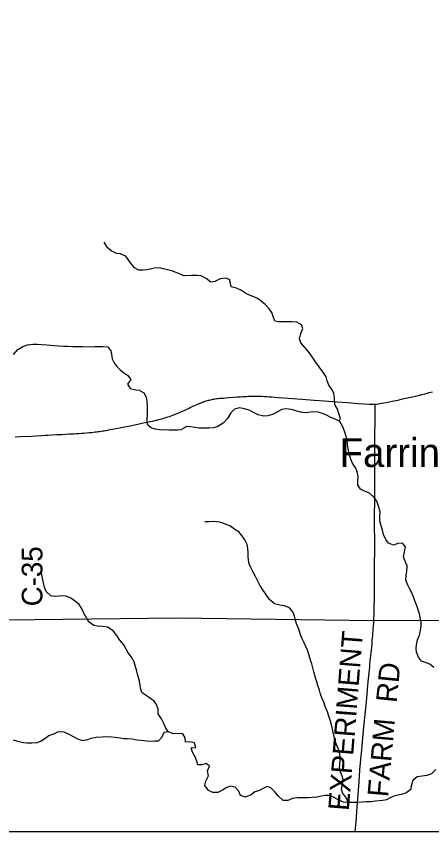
# Model space of a CAD drawing. Extents: x -87 to 2145, y -2128 to 440.
# Drawn here: x 162.8 to 192.9, y -1245.2 to -1186.1 of the extents above; entities that cross this region are included whole.
import ezdxf

# ---------------------------------------------------------------- set-up
doc = ezdxf.new("R2010")
doc.units = 0
for name, color, linetype in [('GM_X_County_Road', 7, 'Continuous'), ('GM_X_County_Road_Text', 7, 'Continuous'), ('GM_X_Minor_River', 7, 'Continuous'), ('GM_X_Township', 7, 'Continuous'), ('GM_X_Township_Text', 7, 'Continuous'), ('GM_X_Unincorporated_Text', 7, 'Continuous'), ('SC_Scratch1', 7, 'Continuous')]:
    doc.layers.add(name, color=color, linetype=linetype)

msp = doc.modelspace()

# ---------------------------------------------------------------- linework, layer by layer
at = {"layer": 'GM_X_County_Road'}
for points in [[(162.673, -1216.575), (163.066, -1216.557), (163.875, -1216.513), (164.595, -1216.474), (164.834, -1216.461), (165.055, -1216.448), (165.329, -1216.432), (165.726, -1216.411), (166.058, -1216.393), (166.333, -1216.38), (166.587, -1216.365), (166.789, -1216.354), (166.965, -1216.344), (167.136, -1216.333), (167.297, -1216.322), (167.49, -1216.311), (167.675, -1216.298), (167.865, -1216.283), (168.056, -1216.268), (168.215, -1216.252), (168.356, -1216.237), (168.493, -1216.222), (168.601, -1216.209), (168.71, -1216.194), (168.82, -1216.176), (168.925, -1216.161), (169.035, -1216.144), (169.139, -1216.127), (169.25, -1216.107), (169.402, -1216.081), (169.569, -1216.051), (169.753, -1216.016), (169.953, -1215.979), (170.161, -1215.939), (170.376, -1215.899), (170.622, -1215.851), (170.902, -1215.795), (171.138, -1215.747), (171.349, -1215.703), (171.592, -1215.651), (171.872, -1215.593), (172.119, -1215.541), (172.314, -1215.499), (172.47, -1215.467), (172.648, -1215.428), (172.805, -1215.393), (172.941, -1215.36), (173.076, -1215.328), (173.208, -1215.293), (173.315, -1215.265), (173.41, -1215.239), (173.538, -1215.202), (173.647, -1215.17), (173.766, -1215.13), (173.874, -1215.094), (173.992, -1215.052), (174.107, -1215.009), (174.196, -1214.974), (174.285, -1214.939), (174.367, -1214.907), (174.486, -1214.856), (174.599, -1214.807), (174.708, -1214.759), (174.829, -1214.705), (174.981, -1214.636), (175.124, -1214.571), (175.257, -1214.51), (175.385, -1214.451), (175.53, -1214.384), (175.682, -1214.314), (175.806, -1214.258), (175.93, -1214.202), (176.023, -1214.16), (176.09, -1214.132), (176.149, -1214.108), (176.227, -1214.078), (176.296, -1214.052), (176.377, -1214.024), (176.455, -1213.998), (176.544, -1213.969), (176.626, -1213.946), (176.706, -1213.924), (176.78, -1213.904), (176.856, -1213.887), (176.945, -1213.867), (177.03, -1213.85), (177.11, -1213.835), (177.193, -1213.822), (177.303, -1213.807), (177.418, -1213.794), (177.52, -1213.783), (177.633, -1213.772), (177.783, -1213.759), (177.97, -1213.744), (178.154, -1213.729), (178.493, -1213.703), (178.792, -1213.681), (179.022, -1213.666), (179.205, -1213.654), (179.345, -1213.648), (179.476, -1213.642), (179.598, -1213.636), (179.773, -1213.631), (179.929, -1213.627), (180.077, -1213.624), (180.198, -1213.622), (180.313, -1213.624), (180.433, -1213.626), (180.574, -1213.631), (180.744, -1213.639), (180.925, -1213.65), (181.112, -1213.663), (181.283, -1213.676), (181.79, -1213.714), (182.477, -1213.771), (183.482, -1213.848), (184.374, -1213.916), (185.11, -1213.973), (186.01, -1214.04), (186.762, -1214.096), (187.564, -1214.152), (188.358, -1214.204), (188.51, -1214.208), (188.614, -1214.209), (188.686, -1214.208), (188.759, -1214.204), (188.787, -1214.202)], [(188.787, -1214.202), (188.877, -1214.195), (189.026, -1214.179), (189.141, -1214.162), (189.27, -1214.143), (189.423, -1214.117), (189.593, -1214.084), (189.803, -1214.041), (190.036, -1213.991), (190.305, -1213.935), (190.53, -1213.885), (190.784, -1213.828), (191.144, -1213.746), (191.492, -1213.668), (191.715, -1213.616), (191.917, -1213.568), (192.182, -1213.503), (192.397, -1213.451), (192.557, -1213.41), (192.714, -1213.368), (192.95, -1213.303)], [(188.692, -1229.913), (188.704, -1229.714), (188.71, -1229.562), (188.728, -1228.988), (188.739, -1228.233), (188.741, -1227.347), (188.746, -1226.216), (188.756, -1224.363), (188.755, -1222.739), (188.762, -1220.712), (188.765, -1219.951), (188.769, -1219.131), (188.779, -1216.736), (188.788, -1215.087), (188.787, -1214.202)], [(187.347, -1245.188), (187.428, -1244.2), (187.459, -1243.709), (187.532, -1242.777), (187.626, -1241.568), (187.658, -1241.094), (187.709, -1240.44), (187.801, -1239.491), (187.877, -1238.677), (187.979, -1237.599), (188.083, -1236.489), (188.181, -1235.51), (188.269, -1234.579), (188.359, -1233.64), (188.377, -1233.452), (188.395, -1233.271), (188.415, -1233.074), (188.44, -1232.833), (188.461, -1232.605), (188.48, -1232.416), (188.501, -1232.229), (188.524, -1232.004), (188.539, -1231.836), (188.563, -1231.557), (188.584, -1231.297), (188.6, -1231.138), (188.612, -1230.99), (188.628, -1230.791), (188.641, -1230.643), (188.654, -1230.48), (188.671, -1230.246), (188.683, -1230.087), (188.692, -1229.913)]]:
    msp.add_lwpolyline(points, dxfattribs=at)
at = {"layer": 'GM_X_Minor_River'}
for points in [[(169.111, -1202.466), (169.306, -1202.79), (169.661, -1203.097), (170.019, -1203.254), (170.309, -1203.289), (170.657, -1203.466), (170.863, -1203.73), (171.039, -1203.983), (171.274, -1204.288), (171.632, -1204.475), (171.943, -1204.48), (172.224, -1204.455), (172.485, -1204.39), (172.757, -1204.325), (173.098, -1204.311), (173.448, -1204.367), (173.737, -1204.453), (174.026, -1204.528), (174.325, -1204.643), (174.584, -1204.748), (174.952, -1204.915)], [(186.221, -1215.464), (186.248, -1215.174), (186.136, -1214.821), (186.052, -1214.569), (185.898, -1214.275), (185.845, -1214.003), (185.841, -1213.713), (185.798, -1213.441), (185.673, -1213.178), (185.431, -1212.822), (185.308, -1212.519), (185.235, -1212.237), (184.993, -1211.861), (184.469, -1211.128), (184.227, -1210.782), (184.014, -1210.457), (183.721, -1210.119), (183.4, -1209.752), (183.306, -1209.469), (183.405, -1209.091), (183.534, -1208.724), (183.44, -1208.451), (183.104, -1208.263), (182.734, -1208.234), (182.383, -1208.246), (181.792, -1208.232), (181.513, -1208.186), (181.4, -1207.863), (181.297, -1207.57), (181.113, -1207.286), (180.82, -1206.978), (180.525, -1206.731), (180.249, -1206.555), (179.981, -1206.428), (179.683, -1206.311), (179.416, -1206.185), (179.051, -1205.936), (178.734, -1205.798), (178.355, -1205.709), (178.291, -1205.447), (178.238, -1205.166), (177.94, -1205.069), (177.548, -1205.12), (177.173, -1205.311), (176.871, -1205.374), (176.526, -1205.105), (176.18, -1204.917), (175.881, -1204.88), (175.5, -1204.871), (174.952, -1204.915)], [(162.559, -1210.6), (162.875, -1210.236), (163.23, -1210.022), (163.572, -1209.908), (163.974, -1209.855), (164.285, -1209.861), (164.625, -1209.877), (164.975, -1209.913), (165.246, -1209.928), (165.536, -1209.964), (165.796, -1209.978), (166.217, -1209.996), (166.487, -1210.011), (166.868, -1210.018), (167.208, -1210.034), (167.569, -1210.031), (168.17, -1210.042), (168.441, -1210.037), (168.701, -1210.031), (169.042, -1210.027), (169.393, -1210.044), (169.628, -1210.339), (169.674, -1210.59), (169.728, -1210.931), (169.874, -1211.204), (170.05, -1211.468), (170.296, -1211.723), (170.563, -1211.928), (170.841, -1212.093), (171.066, -1212.428), (170.83, -1212.754), (171.035, -1213.059), (171.424, -1213.166), (171.684, -1213.2), (172.022, -1213.387), (172.187, -1213.7), (172.232, -1213.982), (172.247, -1214.293)], [(172.247, -1214.293), (172.251, -1214.653), (172.246, -1214.944), (172.23, -1215.314), (172.264, -1215.665), (172.57, -1215.931), (172.829, -1215.996), (173.159, -1216.032), (173.86, -1216.064), (174.492, -1216.076), (174.753, -1216.05)], [(182.014, -1214.595), (181.72, -1214.768), (181.355, -1214.96), (181.012, -1215.042), (180.711, -1215.065), (180.302, -1214.985), (179.926, -1214.796), (179.649, -1214.65), (179.311, -1214.532), (178.952, -1214.463), (178.599, -1214.565), (178.332, -1214.839), (178.072, -1215.253), (177.774, -1215.587), (177.378, -1215.818), (177.095, -1215.921), (176.734, -1215.953), (176.343, -1215.953), (176.013, -1215.936), (175.703, -1215.888), (175.394, -1215.841), (175.144, -1215.835), (174.753, -1216.05)], [(193.036, -1233.296), (192.762, -1233.049), (192.494, -1232.943), (192.156, -1232.835), (191.932, -1232.549), (191.79, -1232.175), (191.756, -1231.924), (191.783, -1231.654), (191.871, -1231.286), (192, -1230.948), (192.087, -1230.62), (192.125, -1230.3), (192.121, -1230.02), (192.049, -1229.677), (191.996, -1229.396), (191.894, -1229.033), (191.79, -1228.76), (191.677, -1228.447), (191.564, -1228.174), (191.421, -1227.83), (191.287, -1227.567), (191.153, -1227.313), (191.021, -1226.97), (191.03, -1226.59), (191.096, -1226.321), (191.116, -1225.92), (191.002, -1225.647), (190.85, -1225.273), (190.919, -1224.905), (190.987, -1224.546), (190.763, -1224.28), (190.432, -1224.303), (190.109, -1224.425), (189.761, -1224.277), (189.567, -1224.012), (189.406, -1223.648), (189.313, -1223.335), (189.22, -1223.033), (189.138, -1222.65), (189.135, -1222.35), (189.154, -1221.99), (189.043, -1221.607), (188.901, -1221.243), (188.717, -1220.978), (188.384, -1220.65), (188.017, -1220.502), (187.719, -1220.365), (187.546, -1220.05), (187.542, -1219.79), (187.56, -1219.45), (187.488, -1219.108), (187.394, -1218.855), (187.152, -1218.489), (187.029, -1218.186), (186.907, -1217.833), (186.837, -1217.41), (186.793, -1217.159), (186.751, -1216.798), (186.658, -1216.475), (186.565, -1216.173), (186.452, -1215.85), (186.221, -1215.464), (185.884, -1215.296), (185.616, -1215.199), (185.26, -1214.991), (184.983, -1214.874), (184.664, -1214.787), (184.304, -1214.768), (183.942, -1214.82), (183.671, -1214.834), (183.372, -1214.787), (183.113, -1214.721), (182.716, -1214.581), (182.286, -1214.541), (182.014, -1214.595)], [(186.826, -1243.079), (186.723, -1242.766), (186.412, -1242.378), (186.348, -1242.096), (186.416, -1241.767), (186.475, -1241.408), (186.39, -1241.155), (186.267, -1240.862), (186.193, -1240.61), (186.22, -1240.3), (186.257, -1240.03), (186.264, -1239.73), (186.201, -1239.418), (186.097, -1239.155), (185.964, -1238.822), (185.871, -1238.519), (185.789, -1238.187), (185.716, -1237.884), (185.654, -1237.552), (185.562, -1237.19), (185.44, -1236.826), (185.328, -1236.493), (185.177, -1236.109), (185.063, -1235.806), (184.931, -1235.492), (184.837, -1235.22), (184.744, -1234.927), (184.641, -1234.604), (184.557, -1234.332), (184.464, -1234.039), (184.344, -1233.606), (184.261, -1233.303), (184.187, -1233.031), (184.103, -1232.749), (184.011, -1232.416), (183.88, -1232.033), (183.766, -1231.76), (183.652, -1231.507), (183.508, -1231.213), (183.356, -1230.859), (183.264, -1230.516), (183.093, -1230.131), (183.009, -1229.859), (182.936, -1229.577), (182.813, -1229.254), (182.57, -1228.958), (182.222, -1228.829), (181.872, -1228.781), (181.484, -1228.672), (181.131, -1228.373), (180.918, -1228.048), (180.646, -1227.671), (180.424, -1227.315), (180.223, -1226.93), (180.089, -1226.656), (179.927, -1226.322), (179.783, -1226.038), (179.649, -1225.765), (179.595, -1225.503), (179.571, -1225.252), (179.578, -1224.952), (179.564, -1224.701), (179.501, -1224.379), (179.339, -1224.035), (179.116, -1223.719), (178.902, -1223.464), (178.626, -1223.277), (178.241, -1223.018), (177.983, -1222.931), (177.705, -1222.815), (177.346, -1222.736), (177.096, -1222.72), (176.755, -1222.722), (176.434, -1222.745)], [(173.778, -1237.928), (173.612, -1237.675), (173.467, -1237.341), (173.302, -1237.018), (173.058, -1236.643), (173.044, -1236.312), (172.939, -1235.979), (172.773, -1235.726), (172.416, -1235.479), (172.139, -1235.303), (171.862, -1235.098), (171.767, -1234.786), (171.741, -1234.535), (171.667, -1234.183), (171.582, -1233.881), (171.507, -1233.548), (171.384, -1233.135), (171.308, -1232.873), (171.124, -1232.539), (170.869, -1232.224), (170.743, -1231.951), (170.558, -1231.658), (170.283, -1231.302), (170.068, -1230.977), (169.803, -1230.642), (169.387, -1230.364), (169.007, -1230.307), (168.657, -1230.301), (168.397, -1230.256), (168.06, -1230), (167.884, -1229.746), (167.7, -1229.412), (167.545, -1229.068), (167.321, -1228.724), (167.054, -1228.498), (166.727, -1228.272), (166.389, -1228.126), (166.119, -1228.101), (165.858, -1228.116), (165.537, -1228.14), (165.277, -1228.096), (164.932, -1227.779), (164.788, -1227.405), (164.639, -1226.701), (164.575, -1226.359)], [(162.543, -1238.521), (162.842, -1238.626), (163.291, -1238.715), (163.551, -1238.749), (163.882, -1238.745), (164.273, -1238.722), (164.555, -1238.637), (164.85, -1238.422), (165.124, -1238.206), (165.487, -1238.092), (165.82, -1237.918), (166.211, -1237.945), (166.569, -1238.112)], [(166.569, -1238.112), (166.936, -1238.319), (167.194, -1238.463), (167.573, -1238.58), (167.945, -1238.497), (168.197, -1238.401), (168.569, -1238.337), (169, -1238.315), (169.281, -1238.3), (169.682, -1238.317), (169.942, -1238.342), (170.292, -1238.398), (170.572, -1238.423), (170.832, -1238.438), (171.163, -1238.463), (171.502, -1238.54), (171.833, -1238.555), (172.213, -1238.602), (172.573, -1238.619), (172.824, -1238.603), (173.075, -1238.597), (173.35, -1238.312), (173.486, -1237.983), (173.778, -1237.928), (174.126, -1238.065)], [(185.425, -1242.575), (185.175, -1242.57), (184.894, -1242.613), (184.551, -1242.685), (184.22, -1242.708), (183.949, -1242.731), (183.669, -1242.735), (183.138, -1242.723), (182.806, -1242.775), (182.462, -1242.937), (182.111, -1242.929), (181.749, -1242.59), (181.535, -1242.325), (181.231, -1242.007), (180.953, -1241.921), (180.628, -1242.093), (180.335, -1242.227), (180.063, -1242.29), (179.807, -1242.525), (179.382, -1242.695), (179.024, -1242.577), (178.901, -1242.263), (178.648, -1241.967), (178.299, -1241.889), (178.036, -1241.993), (177.711, -1242.185), (177.377, -1242.348), (177.026, -1242.34), (176.699, -1242.192), (176.427, -1241.845), (176.515, -1241.516), (176.694, -1241.14), (176.642, -1240.778), (176.78, -1240.451), (176.525, -1240.244), (176.212, -1240.337), (175.941, -1240.341), (175.847, -1240.088), (175.735, -1239.765), (175.542, -1239.43), (175.46, -1239.107), (175.781, -1239.075), (175.688, -1238.752), (175.35, -1238.674), (175.028, -1238.707), (175.016, -1238.376), (174.852, -1238.101), (174.126, -1238.065)], [(193.184, -1240.691), (192.876, -1241.004), (192.542, -1241.117), (192.191, -1241.169), (191.849, -1241.221), (191.532, -1241.484), (191.413, -1241.872), (191.366, -1242.132), (191.019, -1242.404), (190.677, -1242.486), (190.425, -1242.541), (190.143, -1242.614), (189.88, -1242.739), (189.606, -1242.882), (189.354, -1242.927), (189.073, -1242.96), (188.812, -1242.984), (188.471, -1243.017), (188.17, -1243.03), (187.849, -1243.052), (187.528, -1243.065), (187.157, -1243.066), (186.826, -1243.079), (186.486, -1243.041), (186.12, -1242.882), (185.773, -1242.694), (185.425, -1242.575)]]:
    msp.add_lwpolyline(points, dxfattribs=at)
at = {"layer": 'GM_X_Township'}
msp.add_lwpolyline([(202.426, -1229.856), (188.686, -1229.898), (174.444, -1229.713), (162.013, -1229.852)], dxfattribs=at)
at = {"layer": 'GM_X_Township_Text'}
msp.add_lwpolyline([(202.426, -1229.856), (188.686, -1229.898), (174.444, -1229.713), (162.013, -1229.852)], dxfattribs=at)
at = {"layer": 'SC_Scratch1'}
msp.add_lwpolyline([(-21.617, -825.188), (230.183, -825.188), (230.183, -1245.188), (-21.617, -1245.188)], close=True, dxfattribs=at)

# ---------------------------------------------------------------- texts
at = {"layer": 'GM_X_County_Road_Text'}
for s, rotation, p in [('C-35', 90, (164.662, -1228.855)), ('EXPERIMENT', 85.47762, (186.878, -1243.708)), ('RD', 84.2422, (190.341, -1235.886)), ('FARM', 84.8892, (189.723, -1242.717))]:
    msp.add_text(s, height=1.5, rotation=rotation, dxfattribs=at).set_placement(p)
at = {"layer": 'GM_X_Unincorporated_Text'}
msp.add_text('Farrington', height=2.085, rotation=0.00001, dxfattribs=at).set_placement((186.212, -1218.758))

doc.saveas('drawing.dxf')
